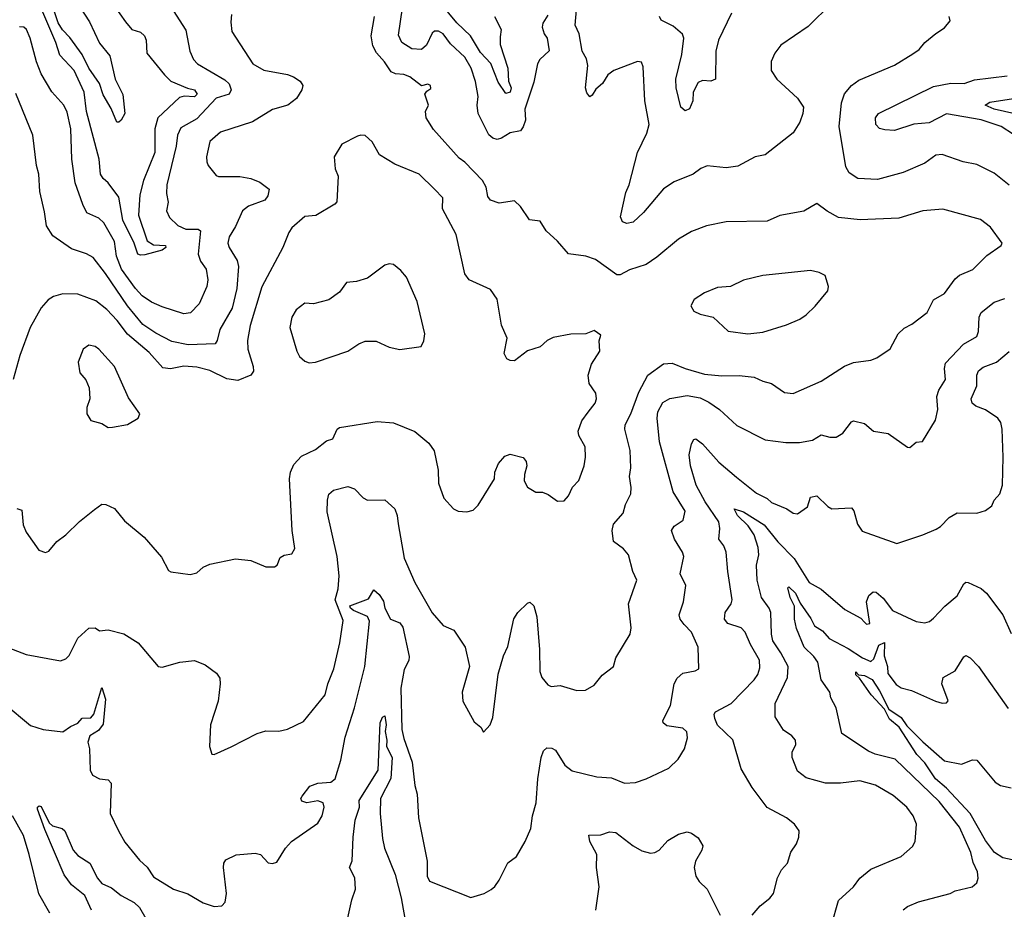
# Model space of a CAD drawing. Extents: x 1246230 to 1426786, y 660032 to 763141.
# Tile 535 of 566: x 1355396 to 1359952, y 747542 to 751660. Entities that reach past the tile are written whole.
import ezdxf

# ---------------------------------------------------------------- set-up
doc = ezdxf.new("R2010")
doc.units = 0

msp = doc.modelspace()

# ---------------------------------------------------------------- linework, layer by layer
at = {"layer": '0CON10XD'}
for points in [[(1355676.2, 751716.2), (1355719.4, 751649.4), (1355765, 751551.1), (1355813.4, 751493.4), (1355837.5, 751385), (1355873, 751313), (1355882.9, 751225), (1355865, 751194.2), (1355855, 751185.8), (1355845, 751186.2), (1355818.9, 751248.9), (1355781.6, 751311.6), (1355765.3, 751365), (1355716.3, 751436.3), (1355685, 751498.8), (1355628.3, 751578.3), (1355593.5, 751613.5), (1355574, 751645), (1355521.2, 751805)], [(1356047.5, 751795), (1356165, 751611.2), (1356182.7, 751515), (1356199.4, 751475), (1356218.6, 751455), (1356345, 751381.4), (1356365, 751362.5), (1356374.5, 751335), (1356364.6, 751315.4), (1356305, 751296), (1356215, 751201.2), (1356141.3, 751158.7), (1356125.8, 751125), (1356120.3, 751075), (1356076.9, 750895), (1356074.6, 750854.6), (1356083.3, 750815), (1356075.6, 750774.4), (1356089.1, 750745), (1356127.9, 750707.9), (1356165, 750690.8), (1356220.8, 750690.8), (1356232.7, 750682.7), (1356221.3, 750575), (1356232.4, 750542.4), (1356258.5, 750505), (1356265.6, 750455), (1356262, 750425), (1356225.6, 750345), (1356186.6, 750303.4), (1356155, 750297.8), (1356055, 750330), (1356005, 750352), (1355962.3, 750382.3), (1355931.2, 750415), (1355867.1, 750505), (1355844.1, 750565), (1355833.7, 750633.7), (1355785, 750719.1), (1355761.5, 750741.5), (1355706.6, 750766.6), (1355687.3, 750805), (1355651.8, 750905), (1355637.5, 751015), (1355632.7, 751155), (1355615, 751231.2), (1355600, 751265), (1355545, 751326), (1355495, 751410), (1355472.8, 751465), (1355444.4, 751575), (1355427.1, 751615), (1355415, 751626), (1355395, 751626.9)], [(1355779.8, 751799.8), (1355885, 751650.8), (1355915, 751614.3), (1355955, 751601.9), (1355973.5, 751585), (1355981.1, 751565), (1355984.5, 751505), (1356065.3, 751405), (1356094.7, 751375), (1356172.3, 751342.3), (1356205, 751335.2), (1356217.7, 751315), (1356205, 751302.8), (1356156.1, 751306.1), (1356135, 751299.6), (1356034.3, 751205.7), (1356021.6, 751155), (1356020.3, 751045), (1355968.4, 750915), (1355951.6, 750848.4), (1355945.2, 750755), (1355985, 750635.8), (1356015, 750618), (1356070.8, 750615), (1356071.5, 750605), (1356055, 750593.4), (1355975, 750571.4), (1355955, 750569.4), (1355941.9, 750575), (1355925.9, 750625), (1355872.4, 750732.4), (1355855, 750838.5), (1355805, 750904.4), (1355781.9, 750925), (1355770, 750945), (1355763.5, 751015), (1355705.2, 751235.2), (1355693.8, 751325), (1355648.1, 751425), (1355581.9, 751495), (1355563.1, 751555), (1355501.9, 751695)], [(1357839.3, 751680.7), (1357816.4, 751643.6), (1357813.3, 751625), (1357822.5, 751595), (1357837.5, 751575), (1357846.1, 751516.1), (1357803.6, 751476.4), (1357791.5, 751455), (1357775, 751370), (1357732.9, 751245), (1357736.2, 751195), (1357725, 751163.3), (1357714, 751146), (1357665, 751136.2), (1357625, 751111.2), (1357605, 751106), (1357585, 751110.8), (1357567.4, 751127.4), (1357516.9, 751225), (1357512.5, 751265), (1357518.1, 751305), (1357505.5, 751374.5), (1357485, 751435.6), (1357455, 751486.8), (1357388.8, 751548.8), (1357355.3, 751595), (1357333.8, 751606.2), (1357315, 751606.9), (1357305, 751598.2), (1357278.3, 751541.7), (1357255, 751522.7), (1357210, 751525), (1357164.5, 751555), (1357148.3, 751588.3), (1357167.8, 751715)], [(1357592.5, 751675), (1357623.6, 751615), (1357619.3, 751580.7), (1357619.6, 751545), (1357654.7, 751435), (1357658.4, 751375), (1357670.7, 751345), (1357665, 751324.4), (1357645, 751318.8), (1357610.1, 751370.1), (1357576.8, 751456.8), (1357528.4, 751508.4), (1357482.5, 751585), (1357418.3, 751645), (1357345, 751734.6)], [(1359153.8, 751736.2), (1359045, 751629.2), (1358918.3, 751541.7), (1358891.2, 751505), (1358874.2, 751465.8), (1358873.8, 751425), (1358900, 751385), (1358995, 751296), (1359022.9, 751255), (1359020, 751225), (1359006.5, 751185), (1358975, 751135.8), (1358845, 751034.4), (1358800, 751025), (1358718.8, 750981.2), (1358665, 750974.4), (1358576.8, 750983.2), (1358548.7, 750971.3), (1358512.5, 750945), (1358425, 750909.4), (1358375, 750877.1), (1358282.2, 750767.8), (1358235, 750722.9), (1358205, 750717.1), (1358185, 750724), (1358176.9, 750746.9), (1358200.4, 750859.6), (1358216.2, 750895), (1358255.2, 751044.8), (1358297.9, 751135), (1358309.6, 751175), (1358288.9, 751285), (1358281.7, 751441.7), (1358272.7, 751462.7), (1358255, 751467.1), (1358145, 751425.4), (1358118.2, 751405), (1358093.1, 751365), (1358061.4, 751338.6), (1358045, 751310), (1358035, 751303.3), (1358020.8, 751320.8), (1358014.2, 751345), (1358025, 751447.5), (1358018.3, 751478.3), (1357998.8, 751515), (1357984.2, 751595), (1357967.1, 751635), (1357972.9, 751705)], [(1356375.8, 751684.2), (1356372.2, 751647.8), (1356377.5, 751605), (1356474.4, 751455), (1356525.9, 751425.9), (1356635, 751405.6), (1356663.3, 751395), (1356693.3, 751375), (1356706.7, 751355), (1356701.2, 751335), (1356676, 751295), (1356636, 751265), (1356565, 751244.1), (1356472.7, 751187.3), (1356325, 751140), (1356275, 751096.2), (1356259.5, 751025), (1356261.7, 751001.7), (1356267.1, 750985), (1356305, 750939.2), (1356315, 750933.3), (1356415, 750933.8), (1356465.4, 750925.4), (1356507.4, 750907.4), (1356550, 750875), (1356544, 750845), (1356530, 750825), (1356455, 750797.3), (1356427.1, 750775), (1356395, 750702.9), (1356365.5, 750655), (1356358.9, 750625), (1356364.5, 750605), (1356402.3, 750545), (1356408.1, 750518.1), (1356401.1, 750415), (1356378.6, 750325), (1356321.1, 750225), (1356310, 750175), (1356300.4, 750159.6), (1356175, 750154.8), (1356100.3, 750170.3), (1356025, 750209.3), (1355965, 750249.4), (1355893.8, 750335), (1355793.3, 750485), (1355735, 750558.6), (1355705, 750576.7), (1355635, 750598.9), (1355549.1, 750659.1), (1355519.5, 750705), (1355509.8, 750769.8), (1355488.2, 750865), (1355483.8, 750945), (1355473.8, 750985), (1355456.7, 751125), (1355378.1, 751318.1)], [(1358224.4, 749585.6), (1358221.1, 749665), (1358196.9, 749765), (1358197.8, 749785), (1358224.1, 749835.9), (1358260.5, 749935), (1358302.9, 750015), (1358375, 750066.4), (1358415, 750069.5), (1358475, 750044.5), (1358565, 750018.9), (1358645, 750011.2), (1358725, 750013.3), (1358794.5, 750004.5), (1358835, 749985.8), (1358875, 749976), (1358935, 749934.2), (1358975, 749929.2), (1359105, 749985.8), (1359213.4, 750056.6), (1359255, 750072.5), (1359335, 750084.2), (1359363.3, 750095), (1359424.2, 750135.8), (1359462, 750205), (1359488.3, 750231.7), (1359525, 750251.2), (1359595, 750303.8), (1359625, 750362.5), (1359675, 750392), (1359725, 750460), (1359745, 750476.7), (1359807.2, 750502.8), (1359871.2, 750568.8), (1359937.5, 750615), (1359942.5, 750625), (1359888.9, 750698.9), (1359842.5, 750735), (1359667.6, 750782.4), (1359575, 750775.5), (1359465, 750741.5), (1359285, 750732.7), (1359184.5, 750744.5), (1359133, 750773), (1359085, 750808.8), (1359025, 750774), (1358913.9, 750753.9), (1358855, 750727.5), (1358665, 750724.3), (1358573.6, 750706.4), (1358505, 750679.5), (1358445, 750643.6), (1358345, 750560), (1358295, 750527.3), (1358218, 750502), (1358175, 750478.1), (1358159.1, 750479.1), (1358060.3, 750550.3), (1358015, 750566), (1357935, 750575.8), (1357885, 750634.4), (1357832.1, 750682.1), (1357805, 750726.7), (1357755, 750733.3), (1357712.9, 750795), (1357685, 750821.4), (1357615, 750810.5), (1357574.1, 750824.1), (1357561.8, 750841.8), (1357553.9, 750885), (1357537.8, 750915), (1357455, 751001.1), (1357429.3, 751019.3), (1357311.3, 751151.3), (1357277.3, 751205), (1357273.5, 751235), (1357288.1, 751265), (1357271.2, 751315), (1357280.3, 751329.7), (1357298.3, 751341.7), (1357297.1, 751355), (1357285, 751362), (1357255, 751353.8), (1357200.8, 751395), (1357173.8, 751406.2), (1357135, 751408.8), (1357115, 751418.9), (1357084.4, 751465), (1357046.5, 751506.5), (1357029.2, 751539.2), (1357022.7, 751585), (1357037.8, 751675)], [(1358690.3, 751689.7), (1358630.3, 751565), (1358617.5, 751515), (1358616, 751385), (1358595, 751376), (1358555, 751379.2), (1358535, 751368.8), (1358512.9, 751325), (1358510.6, 751285), (1358495, 751248), (1358475, 751238.8), (1358455.6, 751255.6), (1358433.3, 751345), (1358431.8, 751385), (1358460.4, 751499.6), (1358468.9, 751575), (1358462.9, 751592.9), (1358420.7, 751630.7), (1358365, 751658), (1358356.2, 751675)], [(1359975, 750893.3), (1359905, 750950), (1359875.4, 750965.4), (1359825, 750989.4), (1359762, 751002), (1359665, 751035.6), (1359635, 751032.5), (1359584.5, 750995.5), (1359485, 750952.5), (1359365, 750920.4), (1359275, 750925.5), (1359235, 750950.6), (1359218.7, 750978.7), (1359188.2, 751165), (1359198.8, 751275), (1359213, 751317), (1359244.7, 751355.3), (1359279.7, 751380.3), (1359445, 751450), (1359528.8, 751501.2), (1359558.3, 751521.7), (1359585, 751553.8), (1359635, 751596.7), (1359675, 751622.5), (1359701.2, 751655), (1359697.5, 751675)], [(1359995, 751127.8), (1359938.6, 751165), (1359845, 751196), (1359685, 751224.2), (1359605, 751182.4), (1359533.4, 751176.6), (1359445, 751147.1), (1359399.5, 751150.5), (1359375, 751155.8), (1359358.6, 751175), (1359355.7, 751205), (1359370, 751225), (1359625, 751350.7), (1359705, 751366.3), (1359766.7, 751365), (1359815, 751382), (1359965, 751400.3)], [(1360035, 751217), (1359905.8, 751245), (1359863.3, 751265), (1359885, 751277.8), (1359995, 751295.3)], [(1355382.9, 749397.1), (1355405, 749388.8), (1355411.7, 749321.7), (1355425, 749287.5), (1355483.6, 749203.6), (1355515, 749193.3), (1355530, 749200), (1355566.7, 749245), (1355608.8, 749275), (1355672.6, 749337.4), (1355741.7, 749391.7), (1355776.4, 749416.4), (1355795, 749416.2), (1355835, 749396.7), (1355880.3, 749340.3), (1355971.2, 749265), (1356051.7, 749171.7), (1356085, 749110), (1356095, 749103.8), (1356185, 749092), (1356215, 749100), (1356244.2, 749125.8), (1356275, 749140), (1356395, 749163.3), (1356465, 749156.7), (1356535, 749126.7), (1356575, 749127.5), (1356587.5, 749135), (1356600.5, 749169.5), (1356619.5, 749180.5), (1356655, 749186.7), (1356668.3, 749211.7), (1356656, 749295), (1356644.6, 749535), (1356648.9, 749565), (1356665, 749600), (1356700.2, 749639.8), (1356765, 749670.8), (1356815, 749710), (1356845, 749720), (1356864.3, 749765), (1356875, 749772), (1357050.3, 749800.3), (1357126.1, 749793.9), (1357224.3, 749754.3), (1357289.7, 749699.7), (1357314.1, 749664.1), (1357332.5, 749575), (1357333.1, 749515), (1357359.2, 749445), (1357403.3, 749395), (1357425, 749384), (1357465, 749381.2), (1357495, 749388.8), (1357517.9, 749412.1), (1357593.3, 749535), (1357594.2, 749565), (1357612, 749605), (1357640.9, 749639.1), (1357665, 749648.8), (1357725, 749632.5), (1357740, 749615), (1357743.3, 749595), (1357731.2, 749555), (1357730, 749525), (1357745, 749496.2), (1357785, 749472), (1357815, 749473.3), (1357841.7, 749461.7), (1357885, 749431.2), (1357915, 749433.3), (1357935, 749456.2), (1357954.4, 749495.6), (1357982.7, 749527.3), (1358008.1, 749595), (1358014.4, 749635), (1358012.1, 749682.1), (1357984, 749735), (1357980.8, 749755), (1357997, 749803), (1358026.6, 749843.4), (1358059.4, 749885), (1358065.6, 749905), (1358061.3, 749931.3), (1358031.9, 749975), (1358026.9, 750015), (1358041.9, 750065), (1358080, 750125), (1358077, 750173), (1358085, 750200), (1358055, 750221.2), (1358015, 750205.8), (1357946.1, 750203.9), (1357865, 750188), (1357836.7, 750175), (1357805, 750146), (1357745, 750127.5), (1357685, 750081.2), (1357665, 750082), (1357650.3, 750090.3), (1357638, 750115), (1357651.1, 750185), (1357625.5, 750245.5), (1357605.4, 750365.4), (1357575, 750410.8), (1357475.6, 750455.6), (1357455, 750483.3), (1357415.8, 750665), (1357352.9, 750785), (1357353.3, 750835), (1357315, 750875.8), (1357245, 750944.3), (1357131.2, 750991.2), (1357060.6, 751035), (1357026.2, 751095), (1356995, 751123.8), (1356975, 751126), (1356959.5, 751120.5), (1356886.1, 751083.9), (1356851.2, 751025), (1356855, 750970), (1356869.2, 750935), (1356862.9, 750817.1), (1356854.2, 750805.8), (1356765.9, 750754.1), (1356715, 750749.2), (1356655, 750695.7), (1356640.5, 750675), (1356613.1, 750605), (1356516, 750424), (1356462.3, 750245), (1356450, 750175), (1356450.8, 750135), (1356475.4, 750055), (1356477.5, 750032.5), (1356465.7, 750015), (1356405, 749990.4), (1356355, 749996.6), (1356275, 750035.4), (1356215, 750051.8), (1356155, 750055.4), (1356093.3, 750043.3), (1356058.5, 750048.5), (1355995, 750120), (1355893.9, 750203.9), (1355847.3, 750267.3), (1355798.5, 750318.5), (1355748.5, 750358.5), (1355665, 750389.2), (1355595, 750391.1), (1355551.3, 750378.7), (1355526.8, 750363.2), (1355494.6, 750325.4), (1355444.3, 750235), (1355396.9, 750105), (1355365.5, 749995)], [(1356735, 750071.9), (1356765, 750074), (1356915, 750126), (1356965, 750160), (1356995, 750171.4), (1357045, 750171.4), (1357106.1, 750143.9), (1357155, 750132.5), (1357253, 750147), (1357266.4, 750173.6), (1357270, 750205), (1357235.8, 750355), (1357185, 750467.5), (1357159.5, 750499.5), (1357125, 750526.7), (1357105, 750530), (1357085, 750523.3), (1357005, 750464), (1356955, 750448), (1356907.3, 750442.7), (1356875, 750398.8), (1356826.8, 750363.2), (1356755.7, 750344.3), (1356715, 750347.8), (1356675, 750317.5), (1356655, 750283.3), (1356645.6, 750235.6), (1356677.5, 750125), (1356690.5, 750100.5), (1356715, 750079.2), (1356735, 750071.9)], [(1358765, 750205.8), (1358835, 750213.1), (1358945, 750246.7), (1359006.3, 750273.7), (1359035, 750294), (1359076.6, 750333.4), (1359136.2, 750405), (1359138.8, 750425), (1359123.3, 750475), (1359095, 750490), (1359055, 750499.2), (1358835, 750475.7), (1358745, 750454.2), (1358685, 750424.2), (1358625, 750420), (1358565, 750396), (1358516.7, 750365), (1358501.2, 750335), (1358515, 750310), (1358545, 750296.2), (1358605, 750283.3), (1358675, 750217.5), (1358765, 750205.8)], [(1355324, 748495), (1355445, 748392.5), (1355504.1, 748374.1), (1355595, 748362.9), (1355631.4, 748388.6), (1355665, 748403.2), (1355685, 748426.2), (1355725, 748428.3), (1355738.1, 748445), (1355775, 748568.8), (1355793.4, 748515), (1355781.5, 748398.5), (1355760.5, 748369.5), (1355720.8, 748345), (1355711.2, 748315), (1355718.8, 748285), (1355721.2, 748185), (1355732.3, 748162.3), (1355765, 748146), (1355805, 748141.2), (1355818.8, 748125), (1355814, 747985), (1355852.5, 747905), (1355882.8, 747852.8), (1355949.8, 747769.8), (1355986.2, 747736.2), (1356015, 747691.4), (1356106.7, 747635), (1356173.6, 747613.6), (1356245, 747572), (1356295, 747554), (1356331.7, 747558.3), (1356346, 747575), (1356352.5, 747615), (1356338.1, 747735), (1356340, 747755), (1356349.7, 747770.3), (1356397, 747793), (1356485, 747802), (1356510, 747795), (1356545, 747756.7), (1356565, 747753.8), (1356585, 747760), (1356626.2, 747825), (1356653.8, 747855), (1356775, 747940), (1356795.4, 747975), (1356805.4, 748015), (1356800.8, 748035), (1356775, 748043.3), (1356725, 748035.2), (1356702, 748042), (1356697.4, 748055), (1356702.6, 748065), (1356738.8, 748111.2), (1356775, 748124.8), (1356835, 748130.7), (1356856, 748145), (1356881.5, 748231.5), (1356901.5, 748338.5), (1356944.7, 748475), (1356992.9, 748665), (1357015.2, 748875), (1357005, 748897.1), (1356939.7, 748925), (1356925.9, 748935), (1356923, 748947), (1357010.5, 748979.5), (1357035, 749020), (1357059.5, 748999.5), (1357078.6, 748968.6), (1357085.4, 748935), (1357111.4, 748885), (1357155, 748868), (1357168.4, 748848.4), (1357198.4, 748711.6), (1357196.8, 748693.2), (1357175, 748652.5), (1357160, 748565), (1357164.7, 748374.7), (1357172.7, 748332.7), (1357212.6, 748222.6), (1357224.1, 748115), (1357234.5, 748075), (1357241.1, 747965), (1357281.5, 747765), (1357281.5, 747695), (1357292, 747672), (1357483.6, 747596.4), (1357545.9, 747614.1), (1357577.3, 747632.7), (1357595, 747646.7), (1357615, 747676.2), (1357655, 747756.7), (1357695, 747786.2), (1357735.6, 747855), (1357761.4, 747915), (1357769.3, 747975), (1357785.4, 748035), (1357793.6, 748145), (1357808.9, 748245), (1357819.2, 748275), (1357835, 748289.2), (1357858.3, 748288.3), (1357875, 748278), (1357918.3, 748208.3), (1357953.2, 748183.2), (1358065.9, 748154.1), (1358135, 748150), (1358195, 748126.2), (1358245, 748129.2), (1358295, 748145.7), (1358400, 748195), (1358443, 748237), (1358472, 748285), (1358486.9, 748335), (1358483.2, 748363.2), (1358465, 748380.6), (1358391.1, 748391.1), (1358374.4, 748404.4), (1358372, 748415), (1358407.7, 748485), (1358424.6, 748585), (1358438.1, 748611.9), (1358465, 748634.5), (1358522.5, 748645), (1358538.8, 748655), (1358536, 748755), (1358504.6, 748824.6), (1358470.4, 748860.4), (1358452.9, 748885), (1358448.1, 748905), (1358467.1, 748965), (1358478.7, 749041.3), (1358451.9, 749095), (1358469.5, 749175), (1358463.5, 749195), (1358425.5, 749255), (1358411.8, 749295), (1358424.3, 749315), (1358466.2, 749343.8), (1358475.5, 749385), (1358420, 749475), (1358356.6, 749705), (1358345.4, 749815), (1358349.3, 749845), (1358372.2, 749887.8), (1358405, 749906.9), (1358485, 749920), (1358545, 749908.9), (1358585, 749890), (1358634.5, 749855), (1358715, 749780.6), (1358845, 749714.4), (1358942, 749702), (1359005, 749702.7), (1359065, 749713.3), (1359105, 749737.8), (1359145, 749727.8), (1359175, 749727.8), (1359205, 749745.7), (1359245, 749798), (1359255, 749802.5), (1359305, 749790.8), (1359347.5, 749755), (1359415, 749743.8), (1359505, 749681.2), (1359515, 749680), (1359545, 749703.8), (1359573.3, 749706.7), (1359634.1, 749805.9), (1359644.3, 749855.7), (1359639.6, 749915), (1359649.1, 749945), (1359681.1, 749995), (1359675.5, 750045), (1359680.4, 750069.6), (1359762.9, 750157.1), (1359826.1, 750193.9), (1359833.1, 750216.9), (1359836.7, 750283.3), (1359846, 750304), (1359905, 750352.2), (1359955, 750369.4)], [(1355805, 749772.5), (1355825, 749772.9), (1355895, 749785.8), (1355943.3, 749815), (1355951.2, 749835), (1355899.1, 749909.1), (1355834.2, 750055), (1355762, 750135), (1355745, 750147.1), (1355715, 750153.8), (1355688.8, 750135), (1355666.2, 750075), (1355673.8, 750025), (1355702.3, 749992.3), (1355716.7, 749955), (1355720, 749905), (1355706.7, 749865), (1355706.7, 749835), (1355725, 749803.8), (1355775, 749791.2), (1355805, 749772.5)], [(1358785.4, 747514.6), (1358822, 747558), (1358866.6, 747593.4), (1358884, 747615), (1358902.1, 747687.9), (1358922, 747725), (1358949.2, 747755), (1358964.6, 747805.4), (1358990.8, 747845), (1359002, 747875), (1359003.8, 747905), (1358982, 747935), (1358945, 747965.6), (1358855, 748013.3), (1358785.5, 748105.5), (1358735, 748191.2), (1358696.1, 748326.1), (1358625, 748394.2), (1358612.2, 748425), (1358610, 748445), (1358615.8, 748455), (1358688.5, 748495), (1358795, 748603.3), (1358811.1, 748628.9), (1358821.1, 748658.9), (1358819.3, 748695), (1358777.5, 748767.5), (1358753.8, 748825), (1358735, 748845.3), (1358672.5, 748865), (1358657.5, 748885), (1358660.5, 748915), (1358687.9, 748955), (1358693.2, 748975), (1358672.3, 749105), (1358665.9, 749195), (1358654.1, 749224.1), (1358631.5, 749255), (1358636.2, 749305), (1358631.6, 749335), (1358568.2, 749428.2), (1358526.7, 749505), (1358499.6, 749595), (1358493.9, 749645), (1358505, 749696.7), (1358515, 749716.7), (1358525, 749720), (1358555, 749695.7), (1358631.9, 749611.9), (1358712.7, 749542.7), (1358805, 749468.2), (1358855, 749442.7), (1358875, 749425.5), (1358945.4, 749395.4), (1358975, 749375.7), (1358995, 749372.5), (1359041.5, 749405), (1359055, 749450), (1359085, 749456.2), (1359135, 749405.6), (1359155, 749395.4), (1359245, 749400.8), (1359256.5, 749386.5), (1359273.1, 749325), (1359295, 749292.5), (1359455, 749235.8), (1359575.5, 749274.5), (1359637.9, 749302.1), (1359656.8, 749313.2), (1359698, 749355), (1359735, 749376.9), (1359825, 749375.8), (1359865, 749387.5), (1359895, 749410), (1359906, 749435), (1359931.4, 749465), (1359944.4, 749505), (1359947.8, 749635), (1359942.9, 749765), (1359936.1, 749795), (1359922.5, 749815), (1359865, 749853.6), (1359821.1, 749871.1), (1359803.6, 749885), (1359798.8, 749905), (1359824.7, 749965), (1359825.4, 750015), (1359833.6, 750035), (1359855, 750051.8), (1359916.7, 750075), (1359975, 750124.4)], [(1355345, 748752.1), (1355425, 748721.9), (1355585, 748691.2), (1355608.8, 748701.2), (1355625, 748716.7), (1355665, 748796.7), (1355715, 748843.8), (1355744.1, 748844.1), (1355765, 748831.2), (1355805, 748836), (1355877.6, 748817.6), (1355944, 748775), (1356036, 748666), (1356055, 748662), (1356136.1, 748686.1), (1356205, 748694), (1356254.1, 748674.1), (1356306.7, 748635), (1356321.7, 748611.7), (1356324, 748585), (1356314.4, 748505), (1356279.2, 748395), (1356274, 748295), (1356285, 748260), (1356295, 748257.5), (1356375, 748293.8), (1356494.2, 748355.8), (1356535, 748368), (1356595, 748366.2), (1356635, 748376.2), (1356709.1, 748410.9), (1356810, 748535), (1356821.4, 748585), (1356849.1, 748655), (1356876.6, 748775), (1356892, 748878), (1356855.2, 748975), (1356870, 749025), (1356874.7, 749085), (1356864.7, 749175), (1356818.3, 749381.7), (1356819.5, 749435), (1356827, 749463), (1356848.3, 749481.7), (1356915, 749498.6), (1356945, 749487.5), (1356985, 749445.8), (1357005, 749435.6), (1357085, 749437.5), (1357131.1, 749395), (1357142.7, 749365), (1357146.7, 749326.7), (1357175, 749166.7), (1357224.5, 749055), (1357305, 748914), (1357355.7, 748855.7), (1357405, 748833.3), (1357458, 748755), (1357477.5, 748665), (1357443.9, 748546.1), (1357446.7, 748505), (1357499.3, 748409.3), (1357530, 748385), (1357541.7, 748361.7), (1357572.5, 748395), (1357585, 748430), (1357609.7, 748630.3), (1357634.3, 748715), (1357655, 748757.5), (1357683.1, 748886.9), (1357700.8, 748915), (1357745, 748958.8), (1357757, 748963), (1357775, 748946.7), (1357789.1, 748895), (1357801.3, 748745), (1357802.1, 748642.1), (1357812.2, 748615), (1357840.2, 748580.2), (1357855, 748573.6), (1357897.1, 748577.1), (1357974.3, 748554.3), (1358014.2, 748555.8), (1358055, 748578.8), (1358092, 748625), (1358144, 748665), (1358154, 748705), (1358220.8, 748815), (1358225.7, 748845), (1358212.7, 748955), (1358251.8, 749065), (1358233.3, 749105), (1358212.6, 749182.6), (1358189.7, 749209.7), (1358144.2, 749245), (1358136.9, 749295), (1358144.3, 749325), (1358189.2, 749375), (1358200, 749415), (1358224.2, 749465), (1358225.8, 749495), (1358217.5, 749545), (1358224.4, 749585.6)], [(1359152.2, 747467.8), (1359185, 747582.5), (1359253.8, 747645), (1359283.1, 747685), (1359335, 747726.9), (1359475, 747786.2), (1359528.1, 747831.9), (1359540, 747855), (1359545.6, 747935), (1359530, 747975), (1359501.9, 748015), (1359438, 748068), (1359355.9, 748115.9), (1359283.2, 748136.8), (1359194.2, 748125.8), (1359125, 748125.7), (1359035, 748150.8), (1358995, 748181.2), (1358970, 748245), (1358971.2, 748268.8), (1358988, 748305), (1358985.8, 748325), (1358968.8, 748345), (1358931.1, 748371.1), (1358892.3, 748432.3), (1358891.5, 748495), (1358934.6, 748585), (1358948.8, 748615), (1358951.8, 748665), (1358918.9, 748728.9), (1358880.9, 748785), (1358874.6, 748815.4), (1358871.5, 748915), (1358864.3, 748935), (1358828.5, 748985), (1358808.2, 749065), (1358805.7, 749134.3), (1358817.1, 749182.9), (1358814, 749216), (1358795, 749275.8), (1358766.5, 749316.5), (1358717.3, 749365), (1358702.5, 749395), (1358745, 749381.8), (1358841.8, 749321.8), (1358905, 749242.5), (1358979.7, 749165), (1359049.1, 749055), (1359105, 749023.8), (1359215, 748929.4), (1359288.7, 748888.7), (1359305, 748871.2), (1359315, 748862), (1359330, 748865), (1359315.1, 748965), (1359325.5, 748994.5), (1359345, 749010.9), (1359359.2, 749009.2), (1359391.7, 748981.7), (1359434.7, 748924.7), (1359545, 748873.3), (1359585, 748867.5), (1359605.8, 748874.3), (1359625, 748889.5), (1359677.8, 748945), (1359735, 748992.9), (1359765, 749048.8), (1359775, 749055.8), (1359785, 749054.3), (1359845, 749026.2), (1359870.5, 749005), (1359945.7, 748905), (1359985, 748818)], [(1359485, 747538.8), (1359503.8, 747555), (1359555, 747575.6), (1359702, 747615), (1359725, 747626.4), (1359803.8, 747645), (1359825.4, 747664.6), (1359831.9, 747685), (1359827.8, 747715), (1359808.2, 747758.2), (1359797.1, 747805), (1359745, 747921.1), (1359651.4, 748041.4), (1359446.8, 748236.8), (1359355, 748260), (1359323.7, 748273.7), (1359200.8, 748355), (1359174.2, 748475), (1359150.3, 748520.3), (1359145, 748546.2), (1359105, 748603.8), (1359089.7, 748685), (1359071.5, 748711.5), (1359026.2, 748755), (1358990.8, 748840.8), (1358982.1, 748885), (1358981.2, 748945), (1358960.7, 748985), (1358950.6, 749029.4), (1358955, 749033.8), (1358985.6, 749005), (1359008.1, 748958.1), (1359057.7, 748887.7), (1359073.8, 748853.8), (1359110.8, 748830.9), (1359142.1, 748795), (1359229.2, 748749.2), (1359295.7, 748705), (1359335, 748688.8), (1359348.5, 748701.5), (1359371.3, 748765), (1359397.3, 748777.3), (1359396.4, 748715), (1359411.3, 748665), (1359412.9, 748632.9), (1359452.4, 748582.4), (1359475, 748567.1), (1359523.3, 748555), (1359634.5, 748504.5), (1359665, 748496.2), (1359685, 748497.5), (1359693, 748507), (1359662.9, 748585), (1359670, 748615), (1359725, 748645.8), (1359765, 748710), (1359775, 748716.7), (1359795, 748706.2), (1359832.9, 748665), (1359970.9, 748470.9)], [(1360039.7, 747759.7), (1359945, 747780), (1359906.9, 747805), (1359865, 747859.6), (1359795, 747985.6), (1359685, 748103), (1359634.8, 748145), (1359585, 748219.3), (1359548.3, 748258.3), (1359466.1, 748385), (1359421.7, 748421.7), (1359398, 748468), (1359335.9, 748535), (1359281.9, 748611.9), (1359265, 748626.7), (1359265, 748641.2), (1359277.8, 748627.8), (1359305, 748624), (1359341.1, 748605), (1359375, 748553.4), (1359418.3, 748468.3), (1359475, 748429.3), (1359500.9, 748390.9), (1359575, 748316.7), (1359675, 748229.1), (1359755, 748213.1), (1359805, 748233.1), (1359825, 748231.4), (1359910.9, 748130.9), (1359934.6, 748114.6), (1359985, 748104.4)], [(1356908.8, 747475), (1356932.6, 747585), (1356950.3, 747635), (1356947.1, 747687.1), (1356922.2, 747735), (1356934.7, 747765.3), (1356939.6, 747875), (1356948.8, 747955), (1356968.7, 748015), (1356966.7, 748045), (1357055.3, 748185), (1357064.1, 748405), (1357075, 748431.4), (1357085, 748436.7), (1357091.9, 748395), (1357087.7, 748365), (1357094.8, 748325), (1357092.7, 748295), (1357119.8, 748245), (1357112.7, 748147.3), (1357065.7, 748055), (1357064.6, 747984.6), (1357075, 747870), (1357084.5, 747825), (1357133.3, 747703.3), (1357161.3, 747595), (1357183.3, 747473.3)], [(1355727.9, 747537.9), (1355696.7, 747605), (1355635, 747655.5), (1355601.4, 747701.4), (1355511.7, 747911.7), (1355478.5, 748005), (1355477.5, 748015), (1355485, 748020.6), (1355495, 748017.8), (1355531.2, 747941.2), (1355547.7, 747927.7), (1355592, 747915), (1355605, 747905.5), (1355642.5, 747815), (1355665, 747791.1), (1355720, 747755), (1355756.1, 747685), (1355775, 747661.6), (1355820.4, 747640.4), (1355865, 747604.8), (1355925, 747572.8), (1355949.5, 747549.5), (1355979.5, 747499.5)], [(1355535, 747524.2), (1355483.9, 747613.9), (1355440, 747795), (1355412.5, 747882.5), (1355362.5, 747975)], [(1358061.7, 747538.3), (1358076.7, 747645), (1358064.4, 747735), (1358067.1, 747795), (1358034, 747855), (1358030, 747885), (1358084.4, 747885.6), (1358125, 747900.8), (1358155, 747896.7), (1358235, 747835.5), (1358275, 747811.9), (1358315, 747801.4), (1358335, 747804.2), (1358355, 747815.7), (1358395, 747860.8), (1358445, 747890), (1358485, 747900), (1358505, 747893.3), (1358535, 747872.5), (1358556.7, 747835), (1358553.3, 747815), (1358524, 747765), (1358517.5, 747735), (1358524.2, 747695), (1358540.8, 747670.8), (1358578, 747635), (1358638, 747515)]]:
    msp.add_lwpolyline(points, dxfattribs=at)

doc.saveas('drawing.dxf')
